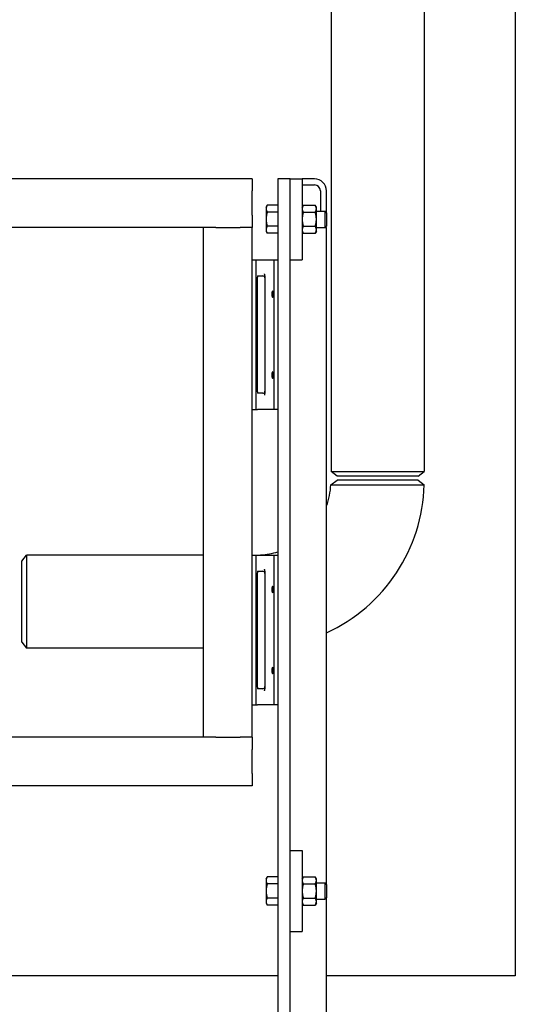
# Model space of a CAD drawing. Header units: inches. Extents: x 18 to 846, y -44 to 561.
# Tile 539 of 637: x 772 to 787, y 204 to 235. Entities that reach past the tile are written whole.
import ezdxf

# ---------------------------------------------------------------- set-up
doc = ezdxf.new("R2010")
doc.units = ezdxf.units.IN
doc.header["$LTSCALE"] = 24
doc.header["$MEASUREMENT"] = 0
doc.layers.add('Visible (ANSI)', color=7, linetype='Continuous', lineweight=30)

msp = doc.modelspace()

# ---------------------------------------------------------------- linework, layer by layer
at = {"layer": 'Visible (ANSI)'}
for p, q in [((781.17368, 279.56263), (781.17368, 220.66288)), ((784.04868, 279.56263), (784.04868, 220.66288)), ((786.86118, 255.0815), (786.86118, 205.0815)), ((778.7367, 229.7065), (756.7367, 229.7065)), ((778.7367, 229.7065), (778.7367, 229.3315)), ((779.90618, 229.7065), (779.53118, 229.7065)), ((779.53118, 229.7065), (779.53118, 195.61183)), ((779.90618, 195.61183), (779.90618, 229.7065)), ((779.90618, 229.7065), (780.28118, 229.7065)), ((780.28118, 229.7065), (780.28118, 227.2065)), ((780.65618, 229.7065), (780.28118, 229.7065)), ((778.7367, 228.5815), (778.7367, 229.3315)), ((780.28118, 229.519), (780.65618, 229.519)), ((780.84368, 229.3315), (780.84368, 228.7065)), ((781.03118, 228.65931), (781.03118, 229.3315)), ((779.16718, 228.8315), (779.20067, 228.88951)), ((779.16718, 228.8315), (779.16718, 228.78126)), ((779.16718, 228.78126), (779.16718, 228.4565)), ((779.53118, 228.88951), (779.20067, 228.88951)), ((779.53118, 228.88951), (779.53118, 228.78126)), ((779.53118, 228.8315), (779.53118, 228.8315)), ((779.53118, 228.78126), (779.53118, 228.67301)), ((780.28118, 228.8315), (780.31468, 228.88951)), ((780.31468, 228.88951), (780.68569, 228.88951)), ((780.71918, 228.8315), (780.68569, 228.88951)), ((780.71918, 228.78126), (780.71918, 228.8315)), ((780.71918, 228.4565), (780.71918, 228.78126)), ((778.7367, 228.5815), (778.7367, 228.2065)), ((779.16718, 228.4565), (779.16718, 228.13174)), ((779.53118, 228.67301), (779.20067, 228.67301)), ((779.53118, 228.67301), (779.53118, 228.4565)), ((779.53118, 228.4565), (779.53118, 228.24)), ((780.31468, 228.67301), (780.68569, 228.67301)), ((780.71918, 228.7065), (780.98541, 228.7065)), ((780.71918, 228.13174), (780.71918, 228.4565)), ((780.98541, 228.2065), (780.98541, 228.7065)), ((781.03118, 228.65931), (780.98541, 228.7065)), ((781.03118, 228.65931), (781.03118, 228.25369)), ((777.2367, 228.2065), (758.2367, 228.2065)), ((777.2367, 212.4565), (777.2367, 228.2065)), ((777.6117, 228.2065), (777.2367, 228.2065)), ((777.6117, 228.2065), (778.3617, 228.2065)), ((778.7367, 228.2065), (778.3617, 228.2065)), ((778.7367, 212.4565), (778.7367, 228.2065)), ((779.16718, 228.13174), (779.16718, 228.0815)), ((779.53118, 228.24), (779.20067, 228.24)), ((779.53118, 228.24), (779.53118, 228.13174)), ((779.53118, 228.13174), (779.53118, 228.02349)), ((780.31468, 228.24), (780.68569, 228.24)), ((780.71918, 228.2065), (780.98541, 228.2065)), ((780.71918, 228.0815), (780.71918, 228.13174)), ((781.03118, 228.25369), (780.98541, 228.2065)), ((780.98541, 228.2065), (781.03118, 228.2065)), ((781.03118, 207.90931), (781.03118, 228.2065)), ((779.16718, 228.0815), (779.20067, 228.02349)), ((779.53118, 228.02349), (779.20067, 228.02349)), ((779.53118, 228.0815), (779.53118, 228.0815)), ((780.28118, 228.0815), (780.31468, 228.02349)), ((780.31468, 228.02349), (780.68569, 228.02349)), ((780.71918, 228.0815), (780.68569, 228.02349)), ((778.7367, 227.2065), (778.8617, 227.2065)), ((778.8617, 222.5815), (778.8617, 227.2065)), ((778.8617, 227.2065), (778.89856, 227.2065)), ((778.89856, 227.2065), (779.40618, 227.2065)), ((779.40618, 227.2065), (779.53118, 227.2065)), ((779.40618, 227.2065), (779.40618, 222.5815)), ((779.90618, 227.2065), (780.28118, 227.2065)), ((778.90006, 223.12317), (778.90006, 226.66484)), ((778.90142, 226.7065), (779.06593, 226.7065)), ((779.12843, 226.7129), (779.12843, 223.0751)), ((779.06593, 223.0815), (778.90142, 223.0815)), ((778.7367, 222.5815), (778.8617, 222.5815)), ((778.8617, 222.5815), (778.89856, 222.5815)), ((779.40618, 222.5815), (778.89856, 222.5815)), ((779.53118, 222.5815), (779.40618, 222.5815)), ((781.17368, 220.66288), (784.04868, 220.66288)), ((781.36118, 220.519), (781.17368, 220.66288)), ((783.86118, 220.519), (781.36118, 220.519)), ((783.86118, 220.519), (784.04868, 220.66288)), ((781.1668, 220.25168), (781.35868, 220.394)), ((783.86358, 220.394), (781.35868, 220.394)), ((783.86368, 220.394), (784.04923, 220.25163)), ((771.62118, 217.894), (771.76506, 218.0815)), ((771.76506, 218.0815), (771.76506, 215.2065)), ((777.2367, 218.0815), (771.76506, 218.0815)), ((778.7367, 218.0815), (778.8617, 218.0815)), ((778.8617, 213.4565), (778.8617, 218.0815)), ((778.8617, 218.0815), (778.89856, 218.0815)), ((778.89856, 218.0815), (779.40618, 218.0815)), ((778.9984, 218.0815), (779.00351, 218.08839)), ((779.40618, 218.0815), (779.53118, 218.0815)), ((779.40618, 218.0815), (779.40618, 213.4565)), ((771.62118, 215.394), (771.62118, 217.894)), ((778.90006, 213.99817), (778.90006, 217.53984)), ((778.90142, 217.5815), (779.06593, 217.5815)), ((779.12843, 217.5879), (779.12843, 213.9501)), ((771.62118, 215.394), (771.76506, 215.2065)), ((777.2367, 215.2065), (771.76506, 215.2065)), ((779.06593, 213.9565), (778.90142, 213.9565)), ((778.7367, 213.4565), (778.8617, 213.4565)), ((778.8617, 213.4565), (778.89856, 213.4565)), ((779.40618, 213.4565), (778.89856, 213.4565)), ((779.53118, 213.4565), (779.40618, 213.4565)), ((777.2367, 212.4565), (758.2367, 212.4565)), ((777.6117, 212.4565), (777.2367, 212.4565)), ((777.6117, 212.4565), (778.3617, 212.4565)), ((778.7367, 212.4565), (778.3617, 212.4565)), ((778.7367, 212.4565), (778.7367, 212.0815)), ((778.7367, 211.3315), (778.7367, 212.0815)), ((778.7367, 211.3315), (778.7367, 210.9565)), ((778.7367, 210.9565), (756.7367, 210.9565)), ((779.90618, 208.9565), (780.28118, 208.9565)), ((780.28118, 208.9565), (780.28118, 206.4565)), ((779.16718, 208.0815), (779.20067, 208.13951)), ((779.16718, 208.0815), (779.16718, 208.03126)), ((779.53118, 208.13951), (779.20067, 208.13951)), ((779.53118, 208.13951), (779.53118, 208.03126)), ((779.53118, 208.0815), (779.53118, 208.0815)), ((780.28118, 208.0815), (780.31468, 208.13951)), ((780.31468, 208.13951), (780.68569, 208.13951)), ((780.71918, 208.0815), (780.68569, 208.13951)), ((780.71918, 208.03126), (780.71918, 208.0815)), ((779.16718, 208.03126), (779.16718, 207.7065)), ((779.53118, 207.92301), (779.20067, 207.92301)), ((779.53118, 208.03126), (779.53118, 207.92301)), ((779.53118, 207.92301), (779.53118, 207.7065)), ((780.31468, 207.92301), (780.68569, 207.92301)), ((780.71918, 207.7065), (780.71918, 208.03126)), ((780.71918, 207.9565), (780.98541, 207.9565)), ((780.98541, 207.4565), (780.98541, 207.9565)), ((781.03118, 207.90931), (780.98541, 207.9565)), ((781.03118, 207.90931), (781.03118, 207.50369)), ((779.16718, 207.7065), (779.16718, 207.38174)), ((779.53118, 207.49), (779.20067, 207.49)), ((779.53118, 207.7065), (779.53118, 207.49)), ((779.53118, 207.49), (779.53118, 207.38174)), ((780.31468, 207.49), (780.68569, 207.49)), ((780.71918, 207.38174), (780.71918, 207.7065)), ((780.71918, 207.4565), (780.98541, 207.4565)), ((781.03118, 207.50369), (780.98541, 207.4565)), ((781.03118, 192.4565), (781.03118, 207.50369)), ((779.16718, 207.38174), (779.16718, 207.3315)), ((779.16718, 207.3315), (779.20067, 207.27349)), ((779.53118, 207.27349), (779.20067, 207.27349)), ((779.53118, 207.38174), (779.53118, 207.27349)), ((779.53118, 207.3315), (779.53118, 207.3315)), ((780.28118, 207.3315), (780.31468, 207.27349)), ((780.31468, 207.27349), (780.68569, 207.27349)), ((780.71918, 207.3315), (780.68569, 207.27349)), ((780.71918, 207.3315), (780.71918, 207.38174)), ((779.90618, 206.4565), (780.28118, 206.4565)), ((779.53118, 205.0815), (755.53118, 205.0815)), ((786.86118, 205.0815), (781.03118, 205.0815))]:
    msp.add_line(p, q, dxfattribs=at)
for centre, radius, start, end in [((780.65618, 229.3315), 0.375, 0, 90), ((780.65618, 229.3315), 0.1875, 0, 90), ((779.06593, 226.644), 0.0625, 0, 90), ((779.06593, 223.144), 0.0625, 270, 0), ((778.86118, 220.394), 2.31, 339.950024, 356.467728), ((778.86118, 220.394), 5.19, 294.715432, 358.428032), ((778.86118, 220.394), 2.31, 273.532272, 286.860548), ((779.06593, 217.519), 0.0625, 0, 90), ((779.06593, 214.019), 0.0625, 270, 0)]:
    msp.add_arc(centre, radius, start, end, dxfattribs=at)
for centre, start_param, end_param in [((778.90151, 226.66484), 3.14159265, 4.71238898), ((778.90151, 223.12317), 4.71238898, 6.28318531), ((778.90151, 217.53984), 3.14159265, 4.71238898), ((778.90151, 213.99817), 4.71238898, 6.28318531)]:
    msp.add_ellipse(centre, major_axis=(0, -0.04167), ratio=0.03492077, start_param=start_param, end_param=end_param, dxfattribs=at)
for centre in [(778.87263, 226.144), (778.87263, 223.644), (778.87263, 217.019), (778.87263, 214.519)]:
    msp.add_ellipse(centre, major_axis=(0, -0.09843), ratio=0.03492077, dxfattribs=at)
for points in [[(779.20067, 228.88951), (779.16718, 228.8315), (779.16718, 228.78126)], [(779.16718, 228.78126), (779.16718, 228.73102), (779.20067, 228.67301)], [(780.31468, 228.88951), (780.28118, 228.8315), (780.28118, 228.78126)], [(780.28118, 228.78126), (780.28118, 228.73102), (780.31468, 228.67301)], [(780.71918, 228.78126), (780.71918, 228.8315), (780.68569, 228.88951)], [(780.68569, 228.67301), (780.71918, 228.73102), (780.71918, 228.78126)], [(779.20067, 228.67301), (779.16718, 228.55698), (779.16718, 228.4565)], [(779.16718, 228.4565), (779.16718, 228.35602), (779.20067, 228.24)], [(780.31468, 228.67301), (780.28118, 228.55698), (780.28118, 228.4565)], [(780.28118, 228.4565), (780.28118, 228.35602), (780.31468, 228.24)], [(780.71918, 228.4565), (780.71918, 228.55698), (780.68569, 228.67301)], [(780.68569, 228.24), (780.71918, 228.35602), (780.71918, 228.4565)], [(779.20067, 228.24), (779.16718, 228.18198), (779.16718, 228.13174)], [(779.16718, 228.13174), (779.16718, 228.0815), (779.20067, 228.02349)], [(780.31468, 228.24), (780.28118, 228.18198), (780.28118, 228.13174)], [(780.28118, 228.13174), (780.28118, 228.0815), (780.31468, 228.02349)], [(780.71918, 228.13174), (780.71918, 228.18198), (780.68569, 228.24)], [(780.68569, 228.02349), (780.71918, 228.0815), (780.71918, 228.13174)], [(779.20067, 208.13951), (779.16718, 208.0815), (779.16718, 208.03126)], [(780.31468, 208.13951), (780.28118, 208.0815), (780.28118, 208.03126)], [(780.71918, 208.03126), (780.71918, 208.0815), (780.68569, 208.13951)], [(779.16718, 208.03126), (779.16718, 207.98102), (779.20067, 207.92301)], [(779.20067, 207.92301), (779.16718, 207.80698), (779.16718, 207.7065)], [(780.28118, 208.03126), (780.28118, 207.98102), (780.31468, 207.92301)], [(780.31468, 207.92301), (780.28118, 207.80698), (780.28118, 207.7065)], [(780.68569, 207.92301), (780.71918, 207.98102), (780.71918, 208.03126)], [(780.71918, 207.7065), (780.71918, 207.80698), (780.68569, 207.92301)], [(779.16718, 207.7065), (779.16718, 207.60602), (779.20067, 207.49)], [(779.20067, 207.49), (779.16718, 207.43198), (779.16718, 207.38174)], [(780.28118, 207.7065), (780.28118, 207.60602), (780.31468, 207.49)], [(780.31468, 207.49), (780.28118, 207.43198), (780.28118, 207.38174)], [(780.68569, 207.49), (780.71918, 207.60602), (780.71918, 207.7065)], [(780.71918, 207.38174), (780.71918, 207.43198), (780.68569, 207.49)], [(779.16718, 207.38174), (779.16718, 207.3315), (779.20067, 207.27349)], [(780.28118, 207.38174), (780.28118, 207.3315), (780.31468, 207.27349)], [(780.68569, 207.27349), (780.71918, 207.3315), (780.71918, 207.38174)]]:
    msp.add_rational_spline(points, [1, 1.0379548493, 1], degree=2, dxfattribs=at)
for points in [[(778.89856, 227.2065), (778.89861, 227.2065), (778.89867, 227.2064), (778.89873, 227.2062)], [(778.89873, 222.5818), (778.89867, 222.58161), (778.89861, 222.5815), (778.89856, 222.5815)], [(778.89856, 218.0815), (778.89861, 218.0815), (778.89867, 218.0814), (778.89873, 218.0812)], [(779.00351, 218.08148), (779.00351, 218.08607), (779.00351, 218.08839), (779.00351, 218.08839)], [(778.89873, 213.4568), (778.89867, 213.45661), (778.89861, 213.4565), (778.89856, 213.4565)]]:
    msp.add_open_spline(points, degree=3, dxfattribs=at)
for points, knots in [([(779.12843, 226.7129), (779.12843, 226.71612), (779.12834, 226.71934), (779.12756, 226.73183), (779.12611, 226.74093), (779.12094, 226.7587), (779.11764, 226.76491), (779.11515, 226.76888), (779.11511, 226.76894), (779.11507, 226.769)], [0, 0, 0, 0, 0.024551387, 0.024551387, 0.095629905, 0.095629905, 0.174881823, 0.174881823, 0.176157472, 0.176157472, 0.176157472, 0.176157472]), ([(779.38917, 226.144), (779.38917, 226.13166), (779.38878, 226.11851), (779.38713, 226.09435), (779.38586, 226.08334), (779.38269, 226.06576), (779.38057, 226.05811), (779.37554, 226.04802), (779.37262, 226.04558), (779.36677, 226.04558), (779.36343, 226.04808), (779.35692, 226.05828), (779.35376, 226.06596), (779.34869, 226.08352), (779.34641, 226.09445), (779.34332, 226.11851), (779.34253, 226.13165), (779.34253, 226.15636), (779.34332, 226.16949), (779.34641, 226.19355), (779.34869, 226.20449), (779.35376, 226.22204), (779.35692, 226.22973), (779.36343, 226.23992), (779.36677, 226.24243), (779.37262, 226.24243), (779.37554, 226.23998), (779.38057, 226.22989), (779.38269, 226.22224), (779.38586, 226.20466), (779.38713, 226.19365), (779.38878, 226.16949), (779.38917, 226.15634), (779.38917, 226.144)], [0, 0, 0, 0, 0.09401122, 0.09401122, 0.18802243, 0.18802243, 0.28431105, 0.28431105, 0.38059967, 0.38059967, 0.4782167, 0.4782167, 0.57583373, 0.57583373, 0.6699888, 0.6699888, 0.76414388, 0.76414388, 0.85829895, 0.85829895, 0.95245403, 0.95245403, 1.05007106, 1.05007106, 1.14768808, 1.14768808, 1.2439767, 1.2439767, 1.34026532, 1.34026532, 1.43427654, 1.43427654, 1.52828776, 1.52828776, 1.52828776, 1.52828776]), ([(779.38917, 223.644), (779.38917, 223.63166), (779.38878, 223.61851), (779.38713, 223.59435), (779.38586, 223.58334), (779.38269, 223.56576), (779.38057, 223.55811), (779.37554, 223.54802), (779.37262, 223.54558), (779.36677, 223.54558), (779.36343, 223.54808), (779.35692, 223.55828), (779.35376, 223.56596), (779.34869, 223.58352), (779.34641, 223.59445), (779.34332, 223.61851), (779.34253, 223.63165), (779.34253, 223.65636), (779.34332, 223.66949), (779.34641, 223.69355), (779.34869, 223.70449), (779.35376, 223.72204), (779.35692, 223.72973), (779.36343, 223.73992), (779.36677, 223.74243), (779.37262, 223.74243), (779.37554, 223.73998), (779.38057, 223.72989), (779.38269, 223.72224), (779.38586, 223.70466), (779.38713, 223.69365), (779.38878, 223.66949), (779.38917, 223.65634), (779.38917, 223.644)], [0, 0, 0, 0, 0.09401122, 0.09401122, 0.18802243, 0.18802243, 0.28431105, 0.28431105, 0.38059967, 0.38059967, 0.4782167, 0.4782167, 0.57583373, 0.57583373, 0.6699888, 0.6699888, 0.76414388, 0.76414388, 0.85829895, 0.85829895, 0.95245403, 0.95245403, 1.05007106, 1.05007106, 1.14768808, 1.14768808, 1.2439767, 1.2439767, 1.34026532, 1.34026532, 1.43427654, 1.43427654, 1.52828776, 1.52828776, 1.52828776, 1.52828776]), ([(779.11507, 223.019), (779.11511, 223.01906), (779.11515, 223.01913), (779.11829, 223.02413), (779.12082, 223.02973), (779.12504, 223.04278), (779.12656, 223.05019), (779.12812, 223.06351), (779.12843, 223.06931), (779.12843, 223.0751)], [-0.000682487, -0.000682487, -0.000682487, -0.000682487, 0, 0, 0.053671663, 0.053671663, 0.113306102, 0.113306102, 0.157716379, 0.157716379, 0.157716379, 0.157716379]), ([(781.1668, 220.25168), (781.1668, 220.25168), (781.18852, 220.25168), (781.28784, 220.25166), (781.38208, 220.25165), (781.6289, 220.25163), (781.78077, 220.25163), (782.13365, 220.25162), (782.33761, 220.25161), (782.74831, 220.25161), (782.9548, 220.25161), (783.34217, 220.25162), (783.52152, 220.25162), (783.80976, 220.25162), (783.91871, 220.25163), (784.02662, 220.25163), (784.04903, 220.25163), (784.04912, 220.25163)], [-3.14159265, -3.14159265, -3.14159265, -3.14159265, -2.84306953, -2.84306953, -2.44315297, -2.44315297, -2.04730492, -2.04730492, -1.61773044, -1.61773044, -1.1908901, -1.1908901, -0.74775686, -0.74775686, -0.30609723, -0.30609723, 0, 0, 0, 0]), ([(779.12843, 217.5879), (779.12843, 217.59112), (779.12834, 217.59434), (779.12756, 217.60683), (779.12611, 217.61593), (779.12094, 217.6337), (779.11764, 217.63991), (779.11515, 217.64388), (779.11511, 217.64394), (779.11507, 217.644)], [0, 0, 0, 0, 0.024551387, 0.024551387, 0.095629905, 0.095629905, 0.174881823, 0.174881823, 0.176157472, 0.176157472, 0.176157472, 0.176157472]), ([(779.38917, 217.019), (779.38917, 217.00666), (779.38878, 216.99351), (779.38713, 216.96935), (779.38586, 216.95834), (779.38269, 216.94076), (779.38057, 216.93311), (779.37554, 216.92302), (779.37262, 216.92058), (779.36677, 216.92058), (779.36343, 216.92308), (779.35692, 216.93328), (779.35376, 216.94096), (779.34869, 216.95852), (779.34641, 216.96945), (779.34332, 216.99351), (779.34253, 217.00665), (779.34253, 217.03136), (779.34332, 217.04449), (779.34641, 217.06855), (779.34869, 217.07949), (779.35376, 217.09704), (779.35692, 217.10473), (779.36343, 217.11492), (779.36677, 217.11743), (779.37262, 217.11743), (779.37554, 217.11498), (779.38057, 217.10489), (779.38269, 217.09724), (779.38586, 217.07966), (779.38713, 217.06865), (779.38878, 217.04449), (779.38917, 217.03134), (779.38917, 217.019)], [0, 0, 0, 0, 0.09401122, 0.09401122, 0.18802243, 0.18802243, 0.28431105, 0.28431105, 0.38059967, 0.38059967, 0.4782167, 0.4782167, 0.57583373, 0.57583373, 0.6699888, 0.6699888, 0.76414388, 0.76414388, 0.85829895, 0.85829895, 0.95245403, 0.95245403, 1.05007106, 1.05007106, 1.14768808, 1.14768808, 1.2439767, 1.2439767, 1.34026532, 1.34026532, 1.43427654, 1.43427654, 1.52828776, 1.52828776, 1.52828776, 1.52828776]), ([(779.38917, 214.519), (779.38917, 214.50666), (779.38878, 214.49351), (779.38713, 214.46935), (779.38586, 214.45834), (779.38269, 214.44076), (779.38057, 214.43311), (779.37554, 214.42302), (779.37262, 214.42058), (779.36677, 214.42058), (779.36343, 214.42308), (779.35692, 214.43328), (779.35376, 214.44096), (779.34869, 214.45852), (779.34641, 214.46945), (779.34332, 214.49351), (779.34253, 214.50665), (779.34253, 214.53136), (779.34332, 214.54449), (779.34641, 214.56855), (779.34869, 214.57949), (779.35376, 214.59704), (779.35692, 214.60473), (779.36343, 214.61492), (779.36677, 214.61743), (779.37262, 214.61743), (779.37554, 214.61498), (779.38057, 214.60489), (779.38269, 214.59724), (779.38586, 214.57966), (779.38713, 214.56865), (779.38878, 214.54449), (779.38917, 214.53134), (779.38917, 214.519)], [0, 0, 0, 0, 0.09401122, 0.09401122, 0.18802243, 0.18802243, 0.28431105, 0.28431105, 0.38059967, 0.38059967, 0.4782167, 0.4782167, 0.57583373, 0.57583373, 0.6699888, 0.6699888, 0.76414388, 0.76414388, 0.85829895, 0.85829895, 0.95245403, 0.95245403, 1.05007106, 1.05007106, 1.14768808, 1.14768808, 1.2439767, 1.2439767, 1.34026532, 1.34026532, 1.43427654, 1.43427654, 1.52828776, 1.52828776, 1.52828776, 1.52828776]), ([(779.11507, 213.894), (779.11511, 213.89406), (779.11515, 213.89413), (779.11829, 213.89913), (779.12082, 213.90473), (779.12504, 213.91778), (779.12656, 213.92519), (779.12812, 213.93851), (779.12843, 213.94431), (779.12843, 213.9501)], [-0.000682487, -0.000682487, -0.000682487, -0.000682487, 0, 0, 0.053671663, 0.053671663, 0.113306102, 0.113306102, 0.157716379, 0.157716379, 0.157716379, 0.157716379])]:
    msp.add_open_spline(points, degree=3, knots=knots, dxfattribs=at)

doc.saveas('drawing.dxf')
